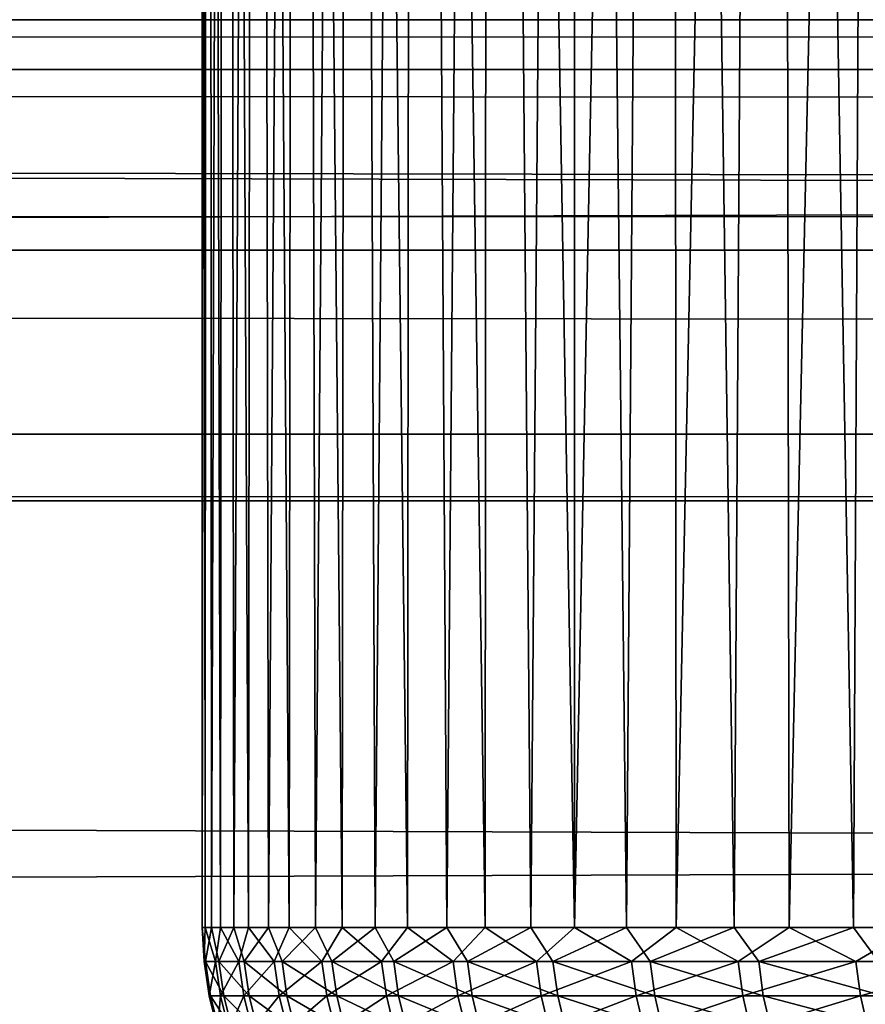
# Model space of a CAD drawing. Header units: millimetres. Extents: x -184 to 165, y -135 to 242.
# Tile 872 of 1056: x -103.879 to -103.279, y -3.404 to -2.706. Entities that reach past the tile are written whole.
import ezdxf

# ---------------------------------------------------------------- set-up
doc = ezdxf.new("R2010")
doc.units = ezdxf.units.MM
doc.header["$LTSCALE"] = 41.718519
for name, color, linetype in [('181', 7, 'CONTINUOUS'), ('183', 7, 'CONTINUOUS'), ('384', 7, 'CONTINUOUS'), ('386', 7, 'CONTINUOUS'), ('436', 7, 'CONTINUOUS'), ('437', 7, 'CONTINUOUS'), ('69', 7, 'CONTINUOUS'), ('71', 7, 'CONTINUOUS')]:
    doc.layers.add(name, color=color, linetype=linetype)

msp = doc.modelspace()

# ---------------------------------------------------------------- linework, layer by layer
at = {"layer": '181', "linetype": 'CONTINUOUS'}
for points in [[(-165, -2.74118, -60.96593), (165, -2.61732, -60.92388), (-165, -2.61731, -60.92388), (-165, -2.74118, -60.96593)], [(165, -2.74118, -60.96593), (165, -2.61732, -60.92388), (-165, -2.74118, -60.96593), (165, -2.74118, -60.96593)], [(165, -2.86947, -60.99144), (165, -2.74118, -60.96593), (-165, -2.86947, -60.99144), (165, -2.86947, -60.99144)], [(-165, -2.86947, -60.99144), (165, -2.74118, -60.96593), (-165, -2.74118, -60.96593), (-165, -2.86947, -60.99144)], [(165, -2.86947, -60.99144), (-165, -2.86947, -60.99144), (0, -3, -61), (165, -2.86947, -60.99144)], [(-165, -3, -61), (0, -3, -61), (-165, -2.86947, -60.99144), (-165, -3, -61)]]:
    msp.add_3dface(points, dxfattribs=at)
at = {"layer": '183', "linetype": 'CONTINUOUS'}
for points in [[(165, -2.70595, -62.98555), (-165, -2.70595, -62.98555), (-165, -2.41473, -62.94236), (165, -2.70595, -62.98555)], [(165, -2.70595, -62.98555), (165, -3, -63), (-165, -2.70595, -62.98555), (165, -2.70595, -62.98555)], [(165, -3, -63), (0, -3, -63), (-165, -2.70595, -62.98555), (165, -3, -63)], [(0, -3, -63), (-165, -3, -63), (-165, -2.70595, -62.98555), (0, -3, -63)]]:
    msp.add_3dface(points, dxfattribs=at)
at = {"layer": '384', "linetype": 'CONTINUOUS'}
for points in [[(-28.24541, -2.5226, 60), (-27.9102, -3.02423, 60), (-169.33414, -2.64095, 60), (-28.24541, -2.5226, 60)], [(-169.33414, -2.64095, 60), (-27.9102, -3.02423, 60), (-169.61844, -3.06746, 60), (-169.33414, -2.64095, 60)], [(-27.9102, -3.02423, 60), (-27.57821, -3.52875, 60), (-169.61844, -3.06746, 60), (-27.9102, -3.02423, 60)], [(-169.61844, -3.06746, 60), (-27.57821, -3.52875, 60), (-169.90018, -3.49568, 60), (-169.61844, -3.06746, 60)]]:
    msp.add_3dface(points, dxfattribs=at)
at = {"layer": '386', "linetype": 'CONTINUOUS'}
for points in [[(-28.16586, -2.64095, 63), (-169.25459, -2.5226, 63), (-169.5898, -3.02423, 63), (-28.16586, -2.64095, 63)], [(-27.88156, -3.06746, 63), (-28.16586, -2.64095, 63), (-169.5898, -3.02423, 63), (-27.88156, -3.06746, 63)], [(-27.88156, -3.06746, 63), (-169.5898, -3.02423, 63), (-169.92179, -3.52875, 63), (-27.88156, -3.06746, 63)], [(-27.59982, -3.49568, 63), (-27.88156, -3.06746, 63), (-169.92179, -3.52875, 63), (-27.59982, -3.49568, 63)]]:
    msp.add_3dface(points, dxfattribs=at)
at = {"layer": '436', "linetype": 'CONTINUOUS'}
for points in [[(-103.74969, -3.35, 0.05532), (-103.74758, -3.35, -0.1548), (-103.7481, -3.37416, -0.08476), (-103.74969, -3.35, 0.05532)], [(-103.74288, -3.35, 0.26534), (-103.74969, -3.35, 0.05532), (-103.74731, -3.37416, 0.12252), (-103.74288, -3.35, 0.26534)], [(-103.74731, -3.37416, 0.12252), (-103.74969, -3.35, 0.05532), (-103.7481, -3.37416, -0.08476), (-103.74731, -3.37416, 0.12252)], [(-103.7481, -3.37416, -0.08476), (-103.74758, -3.35, -0.1548), (-103.74021, -3.37416, -0.29189), (-103.7481, -3.37416, -0.08476)], [(-103.74758, -3.35, -0.1548), (-103.73655, -3.35, -0.36465), (-103.74021, -3.37416, -0.29189), (-103.74758, -3.35, -0.1548)], [(-103.73784, -3.37416, 0.32959), (-103.74288, -3.35, 0.26534), (-103.74731, -3.37416, 0.12252), (-103.73784, -3.37416, 0.32959)], [(-103.72717, -3.35, 0.47488), (-103.74288, -3.35, 0.26534), (-103.73784, -3.37416, 0.32959), (-103.72717, -3.35, 0.47488)], [(-103.74021, -3.37416, -0.29189), (-103.73655, -3.35, -0.36465), (-103.72366, -3.37416, -0.49851), (-103.74021, -3.37416, -0.29189)], [(-103.71971, -3.37416, 0.53607), (-103.72717, -3.35, 0.47488), (-103.73784, -3.37416, 0.32959), (-103.71971, -3.37416, 0.53607)], [(-103.73655, -3.35, -0.36465), (-103.71663, -3.35, -0.57383), (-103.72366, -3.37416, -0.49851), (-103.73655, -3.35, -0.36465)], [(-103.70257, -3.35, 0.68357), (-103.72717, -3.35, 0.47488), (-103.71971, -3.37416, 0.53607), (-103.70257, -3.35, 0.68357)], [(-103.72366, -3.37416, -0.49851), (-103.71663, -3.35, -0.57383), (-103.69846, -3.37416, -0.70425), (-103.72366, -3.37416, -0.49851)], [(-103.69295, -3.37416, 0.74162), (-103.70257, -3.35, 0.68357), (-103.71971, -3.37416, 0.53607), (-103.69295, -3.37416, 0.74162)], [(-103.71663, -3.35, -0.57383), (-103.68784, -3.35, -0.78198), (-103.69846, -3.37416, -0.70425), (-103.71663, -3.35, -0.57383)], [(-103.66915, -3.35, 0.89102), (-103.70257, -3.35, 0.68357), (-103.69295, -3.37416, 0.74162), (-103.66915, -3.35, 0.89102)], [(-103.69846, -3.37416, -0.70425), (-103.68784, -3.35, -0.78198), (-103.66468, -3.37416, -0.90876), (-103.69846, -3.37416, -0.70425)], [(-103.6576, -3.37416, 0.94586), (-103.66915, -3.35, 0.89102), (-103.69295, -3.37416, 0.74162), (-103.6576, -3.37416, 0.94586)], [(-103.68784, -3.35, -0.78198), (-103.65025, -3.35, -0.98872), (-103.66468, -3.37416, -0.90876), (-103.68784, -3.35, -0.78198)], [(-103.62694, -3.35, 1.09687), (-103.66915, -3.35, 0.89102), (-103.6576, -3.37416, 0.94586), (-103.62694, -3.35, 1.09687)], [(-103.66468, -3.37416, -0.90876), (-103.65025, -3.35, -0.98872), (-103.62235, -3.37416, -1.11167), (-103.66468, -3.37416, -0.90876)], [(-103.61373, -3.37416, 1.14845), (-103.62694, -3.35, 1.09687), (-103.6576, -3.37416, 0.94586), (-103.61373, -3.37416, 1.14845)], [(-103.65025, -3.35, -0.98872), (-103.60392, -3.35, -1.19368), (-103.62235, -3.37416, -1.11167), (-103.65025, -3.35, -0.98872)], [(-103.57604, -3.35, 1.30074), (-103.62694, -3.35, 1.09687), (-103.61373, -3.37416, 1.14845), (-103.57604, -3.35, 1.30074)], [(-103.62235, -3.37416, -1.11167), (-103.60392, -3.35, -1.19368), (-103.57157, -3.37416, -1.31264), (-103.62235, -3.37416, -1.11167)], [(-103.56141, -3.37416, 1.34902), (-103.57604, -3.35, 1.30074), (-103.61373, -3.37416, 1.14845), (-103.56141, -3.37416, 1.34902)], [(-103.60392, -3.35, -1.19368), (-103.54893, -3.35, -1.39649), (-103.57157, -3.37416, -1.31264), (-103.60392, -3.35, -1.19368)], [(-103.51653, -3.35, 1.50227), (-103.57604, -3.35, 1.30074), (-103.56141, -3.37416, 1.34902), (-103.51653, -3.35, 1.50227)], [(-103.57157, -3.37416, -1.31264), (-103.54893, -3.35, -1.39649), (-103.51242, -3.37416, -1.5113), (-103.57157, -3.37416, -1.31264)], [(-103.50075, -3.37416, 1.54722), (-103.51653, -3.35, 1.50227), (-103.56141, -3.37416, 1.34902), (-103.50075, -3.37416, 1.54722)], [(-103.54893, -3.35, -1.39649), (-103.48538, -3.35, -1.59678), (-103.51242, -3.37416, -1.5113), (-103.54893, -3.35, -1.39649)], [(-103.44852, -3.35, 1.70109), (-103.51653, -3.35, 1.50227), (-103.50075, -3.37416, 1.54722), (-103.44852, -3.35, 1.70109)], [(-103.51242, -3.37416, -1.5113), (-103.48538, -3.35, -1.59678), (-103.445, -3.37416, -1.70731), (-103.51242, -3.37416, -1.5113)], [(-103.43183, -3.37416, 1.74271), (-103.44852, -3.35, 1.70109), (-103.50075, -3.37416, 1.54722), (-103.43183, -3.37416, 1.74271)], [(-103.48538, -3.35, -1.59678), (-103.41339, -3.35, -1.7942), (-103.445, -3.37416, -1.70731), (-103.48538, -3.35, -1.59678)], [(-103.37214, -3.35, 1.89685), (-103.44852, -3.35, 1.70109), (-103.43183, -3.37416, 1.74271), (-103.37214, -3.35, 1.89685)], [(-103.445, -3.37416, -1.70731), (-103.41339, -3.35, -1.7942), (-103.36943, -3.37416, -1.90032), (-103.445, -3.37416, -1.70731)], [(-103.35479, -3.37416, 1.93515), (-103.37214, -3.35, 1.89685), (-103.43183, -3.37416, 1.74271), (-103.35479, -3.37416, 1.93515)], [(-103.41339, -3.35, -1.7942), (-103.33308, -3.35, -1.98838), (-103.36943, -3.37416, -1.90032), (-103.41339, -3.35, -1.7942)], [(-103.28751, -3.35, 2.08919), (-103.37214, -3.35, 1.89685), (-103.35479, -3.37416, 1.93515), (-103.28751, -3.35, 2.08919)], [(-103.36943, -3.37416, -1.90032), (-103.33308, -3.35, -1.98838), (-103.28584, -3.37416, -2.09), (-103.36943, -3.37416, -1.90032)], [(-103.26976, -3.37416, 2.12418), (-103.28751, -3.35, 2.08919), (-103.35479, -3.37416, 1.93515), (-103.26976, -3.37416, 2.12418)], [(-103.33308, -3.35, -1.98838), (-103.24461, -3.35, -2.17898), (-103.28584, -3.37416, -2.09), (-103.33308, -3.35, -1.98838)], [(-103.1948, -3.35, 2.27776), (-103.28751, -3.35, 2.08919), (-103.26976, -3.37416, 2.12418), (-103.1948, -3.35, 2.27776)], [(-103.28584, -3.37416, -2.09), (-103.24461, -3.35, -2.17898), (-103.19439, -3.37416, -2.27602), (-103.28584, -3.37416, -2.09)], [(-103.74731, -3.37416, 0.12252), (-103.7481, -3.37416, -0.08476), (-103.74374, -3.39846, 0.12243), (-103.74731, -3.37416, 0.12252)], [(-103.7481, -3.37416, -0.08476), (-103.74021, -3.37416, -0.29189), (-103.74453, -3.39846, -0.0847), (-103.7481, -3.37416, -0.08476)], [(-103.74374, -3.39846, 0.12243), (-103.7481, -3.37416, -0.08476), (-103.74453, -3.39846, -0.0847), (-103.74374, -3.39846, 0.12243)], [(-103.73784, -3.37416, 0.32959), (-103.74731, -3.37416, 0.12252), (-103.73428, -3.39846, 0.32935), (-103.73784, -3.37416, 0.32959)], [(-103.73428, -3.39846, 0.32935), (-103.74731, -3.37416, 0.12252), (-103.74374, -3.39846, 0.12243), (-103.73428, -3.39846, 0.32935)], [(-103.74453, -3.39846, -0.0847), (-103.74021, -3.37416, -0.29189), (-103.73665, -3.39846, -0.29168), (-103.74453, -3.39846, -0.0847)], [(-103.74021, -3.37416, -0.29189), (-103.72366, -3.37416, -0.49851), (-103.73665, -3.39846, -0.29168), (-103.74021, -3.37416, -0.29189)], [(-103.71971, -3.37416, 0.53607), (-103.73784, -3.37416, 0.32959), (-103.71616, -3.39846, 0.53569), (-103.71971, -3.37416, 0.53607)], [(-103.71616, -3.39846, 0.53569), (-103.73784, -3.37416, 0.32959), (-103.73428, -3.39846, 0.32935), (-103.71616, -3.39846, 0.53569)], [(-103.73665, -3.39846, -0.29168), (-103.72366, -3.37416, -0.49851), (-103.7201, -3.39846, -0.49815), (-103.73665, -3.39846, -0.29168)], [(-103.72366, -3.37416, -0.49851), (-103.69846, -3.37416, -0.70425), (-103.7201, -3.39846, -0.49815), (-103.72366, -3.37416, -0.49851)], [(-103.7201, -3.39846, -0.49815), (-103.69846, -3.37416, -0.70425), (-103.69493, -3.39846, -0.70374), (-103.7201, -3.39846, -0.49815)], [(-103.69295, -3.37416, 0.74162), (-103.71971, -3.37416, 0.53607), (-103.68941, -3.39846, 0.74108), (-103.69295, -3.37416, 0.74162)], [(-103.68941, -3.39846, 0.74108), (-103.71971, -3.37416, 0.53607), (-103.71616, -3.39846, 0.53569), (-103.68941, -3.39846, 0.74108)], [(-103.69846, -3.37416, -0.70425), (-103.66468, -3.37416, -0.90876), (-103.69493, -3.39846, -0.70374), (-103.69846, -3.37416, -0.70425)], [(-103.69493, -3.39846, -0.70374), (-103.66468, -3.37416, -0.90876), (-103.66117, -3.39846, -0.9081), (-103.69493, -3.39846, -0.70374)], [(-103.6576, -3.37416, 0.94586), (-103.69295, -3.37416, 0.74162), (-103.65409, -3.39846, 0.94518), (-103.6576, -3.37416, 0.94586)], [(-103.65409, -3.39846, 0.94518), (-103.69295, -3.37416, 0.74162), (-103.68941, -3.39846, 0.74108), (-103.65409, -3.39846, 0.94518)], [(-103.66468, -3.37416, -0.90876), (-103.62235, -3.37416, -1.11167), (-103.66117, -3.39846, -0.9081), (-103.66468, -3.37416, -0.90876)], [(-103.66117, -3.39846, -0.9081), (-103.62235, -3.37416, -1.11167), (-103.61887, -3.39846, -1.11087), (-103.66117, -3.39846, -0.9081)], [(-103.61373, -3.37416, 1.14845), (-103.6576, -3.37416, 0.94586), (-103.61025, -3.39846, 1.14762), (-103.61373, -3.37416, 1.14845)], [(-103.61025, -3.39846, 1.14762), (-103.6576, -3.37416, 0.94586), (-103.65409, -3.39846, 0.94518), (-103.61025, -3.39846, 1.14762)], [(-103.62235, -3.37416, -1.11167), (-103.57157, -3.37416, -1.31264), (-103.61887, -3.39846, -1.11087), (-103.62235, -3.37416, -1.11167)], [(-103.61887, -3.39846, -1.11087), (-103.57157, -3.37416, -1.31264), (-103.56813, -3.39846, -1.31169), (-103.61887, -3.39846, -1.11087)], [(-103.56141, -3.37416, 1.34902), (-103.61373, -3.37416, 1.14845), (-103.55798, -3.39846, 1.34805), (-103.56141, -3.37416, 1.34902)], [(-103.55798, -3.39846, 1.34805), (-103.61373, -3.37416, 1.14845), (-103.61025, -3.39846, 1.14762), (-103.55798, -3.39846, 1.34805)], [(-103.57157, -3.37416, -1.31264), (-103.51242, -3.37416, -1.5113), (-103.56813, -3.39846, -1.31169), (-103.57157, -3.37416, -1.31264)], [(-103.56813, -3.39846, -1.31169), (-103.51242, -3.37416, -1.5113), (-103.50902, -3.39846, -1.51021), (-103.56813, -3.39846, -1.31169)], [(-103.50075, -3.37416, 1.54722), (-103.56141, -3.37416, 1.34902), (-103.49735, -3.39846, 1.54611), (-103.50075, -3.37416, 1.54722)], [(-103.49735, -3.39846, 1.54611), (-103.56141, -3.37416, 1.34902), (-103.55798, -3.39846, 1.34805), (-103.49735, -3.39846, 1.54611)], [(-103.51242, -3.37416, -1.5113), (-103.445, -3.37416, -1.70731), (-103.50902, -3.39846, -1.51021), (-103.51242, -3.37416, -1.5113)], [(-103.50902, -3.39846, -1.51021), (-103.445, -3.37416, -1.70731), (-103.44165, -3.39846, -1.70608), (-103.50902, -3.39846, -1.51021)], [(-103.43183, -3.37416, 1.74271), (-103.50075, -3.37416, 1.54722), (-103.42849, -3.39846, 1.74146), (-103.43183, -3.37416, 1.74271)], [(-103.42849, -3.39846, 1.74146), (-103.50075, -3.37416, 1.54722), (-103.49735, -3.39846, 1.54611), (-103.42849, -3.39846, 1.74146)], [(-103.445, -3.37416, -1.70731), (-103.36943, -3.37416, -1.90032), (-103.44165, -3.39846, -1.70608), (-103.445, -3.37416, -1.70731)], [(-103.44165, -3.39846, -1.70608), (-103.36943, -3.37416, -1.90032), (-103.36613, -3.39846, -1.89895), (-103.44165, -3.39846, -1.70608)], [(-103.35479, -3.37416, 1.93515), (-103.43183, -3.37416, 1.74271), (-103.3515, -3.39846, 1.93375), (-103.35479, -3.37416, 1.93515)], [(-103.3515, -3.39846, 1.93375), (-103.43183, -3.37416, 1.74271), (-103.42849, -3.39846, 1.74146), (-103.3515, -3.39846, 1.93375)], [(-103.36943, -3.37416, -1.90032), (-103.28584, -3.37416, -2.09), (-103.36613, -3.39846, -1.89895), (-103.36943, -3.37416, -1.90032)], [(-103.36613, -3.39846, -1.89895), (-103.28584, -3.37416, -2.09), (-103.28261, -3.39846, -2.0885), (-103.36613, -3.39846, -1.89895)], [(-103.26976, -3.37416, 2.12418), (-103.35479, -3.37416, 1.93515), (-103.26653, -3.39846, 2.12265), (-103.26976, -3.37416, 2.12418)], [(-103.26653, -3.39846, 2.12265), (-103.35479, -3.37416, 1.93515), (-103.3515, -3.39846, 1.93375), (-103.26653, -3.39846, 2.12265)], [(-103.28584, -3.37416, -2.09), (-103.19439, -3.37416, -2.27602), (-103.28261, -3.39846, -2.0885), (-103.28584, -3.37416, -2.09)], [(-103.28261, -3.39846, -2.0885), (-103.19439, -3.37416, -2.27602), (-103.19122, -3.39846, -2.27438), (-103.28261, -3.39846, -2.0885)], [(-103.74374, -3.39846, 0.12243), (-103.74453, -3.39846, -0.0847), (-103.73781, -3.42229, 0.12229), (-103.74374, -3.39846, 0.12243)], [(-103.74453, -3.39846, -0.0847), (-103.73665, -3.39846, -0.29168), (-103.7386, -3.42229, -0.08459), (-103.74453, -3.39846, -0.0847)], [(-103.73781, -3.42229, 0.12229), (-103.74453, -3.39846, -0.0847), (-103.7386, -3.42229, -0.08459), (-103.73781, -3.42229, 0.12229)], [(-103.73428, -3.39846, 0.32935), (-103.74374, -3.39846, 0.12243), (-103.72835, -3.42229, 0.32895), (-103.73428, -3.39846, 0.32935)], [(-103.72835, -3.42229, 0.32895), (-103.74374, -3.39846, 0.12243), (-103.73781, -3.42229, 0.12229), (-103.72835, -3.42229, 0.32895)], [(-103.7386, -3.42229, -0.08459), (-103.73665, -3.39846, -0.29168), (-103.73072, -3.42229, -0.29133), (-103.7386, -3.42229, -0.08459)], [(-103.73665, -3.39846, -0.29168), (-103.7201, -3.39846, -0.49815), (-103.73072, -3.42229, -0.29133), (-103.73665, -3.39846, -0.29168)], [(-103.71616, -3.39846, 0.53569), (-103.73428, -3.39846, 0.32935), (-103.71026, -3.42229, 0.53504), (-103.71616, -3.39846, 0.53569)], [(-103.71026, -3.42229, 0.53504), (-103.73428, -3.39846, 0.32935), (-103.72835, -3.42229, 0.32895), (-103.71026, -3.42229, 0.53504)], [(-103.73072, -3.42229, -0.29133), (-103.7201, -3.39846, -0.49815), (-103.7142, -3.42229, -0.49755), (-103.73072, -3.42229, -0.29133)], [(-103.7201, -3.39846, -0.49815), (-103.69493, -3.39846, -0.70374), (-103.7142, -3.42229, -0.49755), (-103.7201, -3.39846, -0.49815)], [(-103.68941, -3.39846, 0.74108), (-103.71616, -3.39846, 0.53569), (-103.68354, -3.42229, 0.74019), (-103.68941, -3.39846, 0.74108)], [(-103.68354, -3.42229, 0.74019), (-103.71616, -3.39846, 0.53569), (-103.71026, -3.42229, 0.53504), (-103.68354, -3.42229, 0.74019)], [(-103.7142, -3.42229, -0.49755), (-103.69493, -3.39846, -0.70374), (-103.68905, -3.42229, -0.7029), (-103.7142, -3.42229, -0.49755)], [(-103.69493, -3.39846, -0.70374), (-103.66117, -3.39846, -0.9081), (-103.68905, -3.42229, -0.7029), (-103.69493, -3.39846, -0.70374)], [(-103.65409, -3.39846, 0.94518), (-103.68941, -3.39846, 0.74108), (-103.64826, -3.42229, 0.94405), (-103.65409, -3.39846, 0.94518)], [(-103.64826, -3.42229, 0.94405), (-103.68941, -3.39846, 0.74108), (-103.68354, -3.42229, 0.74019), (-103.64826, -3.42229, 0.94405)], [(-103.68905, -3.42229, -0.7029), (-103.66117, -3.39846, -0.9081), (-103.65533, -3.42229, -0.90701), (-103.68905, -3.42229, -0.7029)], [(-103.66117, -3.39846, -0.9081), (-103.61887, -3.39846, -1.11087), (-103.65533, -3.42229, -0.90701), (-103.66117, -3.39846, -0.9081)], [(-103.65533, -3.42229, -0.90701), (-103.61887, -3.39846, -1.11087), (-103.61309, -3.42229, -1.10954), (-103.65533, -3.42229, -0.90701)], [(-103.61025, -3.39846, 1.14762), (-103.65409, -3.39846, 0.94518), (-103.60448, -3.42229, 1.14624), (-103.61025, -3.39846, 1.14762)], [(-103.60448, -3.42229, 1.14624), (-103.65409, -3.39846, 0.94518), (-103.64826, -3.42229, 0.94405), (-103.60448, -3.42229, 1.14624)], [(-103.61887, -3.39846, -1.11087), (-103.56813, -3.39846, -1.31169), (-103.61309, -3.42229, -1.10954), (-103.61887, -3.39846, -1.11087)], [(-103.61309, -3.42229, -1.10954), (-103.56813, -3.39846, -1.31169), (-103.5624, -3.42229, -1.31011), (-103.61309, -3.42229, -1.10954)], [(-103.55798, -3.39846, 1.34805), (-103.61025, -3.39846, 1.14762), (-103.55226, -3.42229, 1.34643), (-103.55798, -3.39846, 1.34805)], [(-103.55226, -3.42229, 1.34643), (-103.61025, -3.39846, 1.14762), (-103.60448, -3.42229, 1.14624), (-103.55226, -3.42229, 1.34643)], [(-103.56813, -3.39846, -1.31169), (-103.50902, -3.39846, -1.51021), (-103.5624, -3.42229, -1.31011), (-103.56813, -3.39846, -1.31169)], [(-103.5624, -3.42229, -1.31011), (-103.50902, -3.39846, -1.51021), (-103.50336, -3.42229, -1.50839), (-103.5624, -3.42229, -1.31011)], [(-103.49735, -3.39846, 1.54611), (-103.55798, -3.39846, 1.34805), (-103.49171, -3.42229, 1.54425), (-103.49735, -3.39846, 1.54611)], [(-103.49171, -3.42229, 1.54425), (-103.55798, -3.39846, 1.34805), (-103.55226, -3.42229, 1.34643), (-103.49171, -3.42229, 1.54425)], [(-103.50902, -3.39846, -1.51021), (-103.44165, -3.39846, -1.70608), (-103.50336, -3.42229, -1.50839), (-103.50902, -3.39846, -1.51021)], [(-103.50336, -3.42229, -1.50839), (-103.44165, -3.39846, -1.70608), (-103.43607, -3.42229, -1.70403), (-103.50336, -3.42229, -1.50839)], [(-103.42849, -3.39846, 1.74146), (-103.49735, -3.39846, 1.54611), (-103.42293, -3.42229, 1.73937), (-103.42849, -3.39846, 1.74146)], [(-103.42293, -3.42229, 1.73937), (-103.49735, -3.39846, 1.54611), (-103.49171, -3.42229, 1.54425), (-103.42293, -3.42229, 1.73937)], [(-103.44165, -3.39846, -1.70608), (-103.36613, -3.39846, -1.89895), (-103.43607, -3.42229, -1.70403), (-103.44165, -3.39846, -1.70608)], [(-103.43607, -3.42229, -1.70403), (-103.36613, -3.39846, -1.89895), (-103.36065, -3.42229, -1.89667), (-103.43607, -3.42229, -1.70403)], [(-103.3515, -3.39846, 1.93375), (-103.42849, -3.39846, 1.74146), (-103.34604, -3.42229, 1.93143), (-103.3515, -3.39846, 1.93375)], [(-103.34604, -3.42229, 1.93143), (-103.42849, -3.39846, 1.74146), (-103.42293, -3.42229, 1.73937), (-103.34604, -3.42229, 1.93143)], [(-103.36613, -3.39846, -1.89895), (-103.28261, -3.39846, -2.0885), (-103.36065, -3.42229, -1.89667), (-103.36613, -3.39846, -1.89895)], [(-103.36065, -3.42229, -1.89667), (-103.28261, -3.39846, -2.0885), (-103.27722, -3.42229, -2.08599), (-103.36065, -3.42229, -1.89667)], [(-103.26653, -3.39846, 2.12265), (-103.3515, -3.39846, 1.93375), (-103.26117, -3.42229, 2.1201), (-103.26653, -3.39846, 2.12265)], [(-103.26117, -3.42229, 2.1201), (-103.3515, -3.39846, 1.93375), (-103.34604, -3.42229, 1.93143), (-103.26117, -3.42229, 2.1201)], [(-103.28261, -3.39846, -2.0885), (-103.19122, -3.39846, -2.27438), (-103.27722, -3.42229, -2.08599), (-103.28261, -3.39846, -2.0885)]]:
    msp.add_3dface(points, dxfattribs=at)
at = {"layer": '437', "linetype": 'CONTINUOUS'}
for points in [[(-103.74758, -3.35, -0.1548), (-103.74969, -3.35, 0.05532), (-103.74999, 0.2, 0.01164), (-103.74758, -3.35, -0.1548)], [(-103.74615, 0.2, -0.19528), (-103.74758, -3.35, -0.1548), (-103.74999, 0.2, 0.01164), (-103.74615, 0.2, -0.19528)], [(-103.74999, 0.2, 0.01164), (-103.74969, -3.35, 0.05532), (-103.74514, 0.2, 0.21924), (-103.74999, 0.2, 0.01164)], [(-103.74969, -3.35, 0.05532), (-103.74288, -3.35, 0.26534), (-103.74514, 0.2, 0.21924), (-103.74969, -3.35, 0.05532)], [(-103.73655, -3.35, -0.36465), (-103.74758, -3.35, -0.1548), (-103.74615, 0.2, -0.19528), (-103.73655, -3.35, -0.36465)], [(-103.73372, 0.2, -0.40119), (-103.73655, -3.35, -0.36465), (-103.74615, 0.2, -0.19528), (-103.73372, 0.2, -0.40119)], [(-103.74514, 0.2, 0.21924), (-103.74288, -3.35, 0.26534), (-103.73153, 0.2, 0.42718), (-103.74514, 0.2, 0.21924)], [(-103.74288, -3.35, 0.26534), (-103.72717, -3.35, 0.47488), (-103.73153, 0.2, 0.42718), (-103.74288, -3.35, 0.26534)], [(-103.71663, -3.35, -0.57383), (-103.73655, -3.35, -0.36465), (-103.73372, 0.2, -0.40119), (-103.71663, -3.35, -0.57383)], [(-103.7128, 0.2, -0.60576), (-103.71663, -3.35, -0.57383), (-103.73372, 0.2, -0.40119), (-103.7128, 0.2, -0.60576)], [(-103.73153, 0.2, 0.42718), (-103.72717, -3.35, 0.47488), (-103.70909, 0.2, 0.6351), (-103.73153, 0.2, 0.42718)], [(-103.72717, -3.35, 0.47488), (-103.70257, -3.35, 0.68357), (-103.70909, 0.2, 0.6351), (-103.72717, -3.35, 0.47488)], [(-103.68784, -3.35, -0.78198), (-103.71663, -3.35, -0.57383), (-103.7128, 0.2, -0.60576), (-103.68784, -3.35, -0.78198)], [(-103.6835, 0.2, -0.80867), (-103.68784, -3.35, -0.78198), (-103.7128, 0.2, -0.60576), (-103.6835, 0.2, -0.80867)], [(-103.70909, 0.2, 0.6351), (-103.70257, -3.35, 0.68357), (-103.67808, 0.2, 0.84076), (-103.70909, 0.2, 0.6351)], [(-103.70257, -3.35, 0.68357), (-103.66915, -3.35, 0.89102), (-103.67808, 0.2, 0.84076), (-103.70257, -3.35, 0.68357)], [(-103.65025, -3.35, -0.98872), (-103.68784, -3.35, -0.78198), (-103.6835, 0.2, -0.80867), (-103.65025, -3.35, -0.98872)], [(-103.64595, 0.2, -1.00961), (-103.65025, -3.35, -0.98872), (-103.6835, 0.2, -0.80867), (-103.64595, 0.2, -1.00961)], [(-103.67808, 0.2, 0.84076), (-103.66915, -3.35, 0.89102), (-103.6415, 0.2, 1.0307), (-103.67808, 0.2, 0.84076)], [(-103.66915, -3.35, 0.89102), (-103.62694, -3.35, 1.09687), (-103.6415, 0.2, 1.0307), (-103.66915, -3.35, 0.89102)], [(-103.60392, -3.35, -1.19368), (-103.65025, -3.35, -0.98872), (-103.64595, 0.2, -1.00961), (-103.60392, -3.35, -1.19368)], [(-103.60027, 0.2, -1.20827), (-103.60392, -3.35, -1.19368), (-103.64595, 0.2, -1.00961), (-103.60027, 0.2, -1.20827)], [(-103.6415, 0.2, 1.0307), (-103.62694, -3.35, 1.09687), (-103.59756, 0.2, 1.21898), (-103.6415, 0.2, 1.0307)], [(-103.62694, -3.35, 1.09687), (-103.57604, -3.35, 1.30074), (-103.59756, 0.2, 1.21898), (-103.62694, -3.35, 1.09687)], [(-103.54893, -3.35, -1.39649), (-103.60392, -3.35, -1.19368), (-103.60027, 0.2, -1.20827), (-103.54893, -3.35, -1.39649)], [(-103.5466, 0.2, -1.40437), (-103.54893, -3.35, -1.39649), (-103.60027, 0.2, -1.20827), (-103.5466, 0.2, -1.40437)], [(-103.59756, 0.2, 1.21898), (-103.57604, -3.35, 1.30074), (-103.5463, 0.2, 1.40541), (-103.59756, 0.2, 1.21898)], [(-103.57604, -3.35, 1.30074), (-103.51653, -3.35, 1.50227), (-103.5463, 0.2, 1.40541), (-103.57604, -3.35, 1.30074)], [(-103.48538, -3.35, -1.59678), (-103.54893, -3.35, -1.39649), (-103.5466, 0.2, -1.40437), (-103.48538, -3.35, -1.59678)], [(-103.4851, 0.2, -1.5976), (-103.48538, -3.35, -1.59678), (-103.5466, 0.2, -1.40437), (-103.4851, 0.2, -1.5976)], [(-103.5463, 0.2, 1.40541), (-103.51653, -3.35, 1.50227), (-103.48779, 0.2, 1.58969), (-103.5463, 0.2, 1.40541)], [(-103.51653, -3.35, 1.50227), (-103.44852, -3.35, 1.70109), (-103.48779, 0.2, 1.58969), (-103.51653, -3.35, 1.50227)], [(-103.48779, 0.2, 1.58969), (-103.44852, -3.35, 1.70109), (-103.42213, 0.2, 1.77155), (-103.48779, 0.2, 1.58969)], [(-103.41339, -3.35, -1.7942), (-103.48538, -3.35, -1.59678), (-103.41591, 0.2, -1.7877), (-103.41339, -3.35, -1.7942)], [(-103.41591, 0.2, -1.7877), (-103.48538, -3.35, -1.59678), (-103.4851, 0.2, -1.5976), (-103.41591, 0.2, -1.7877)], [(-103.44852, -3.35, 1.70109), (-103.37214, -3.35, 1.89685), (-103.42213, 0.2, 1.77155), (-103.44852, -3.35, 1.70109)], [(-103.42213, 0.2, 1.77155), (-103.37214, -3.35, 1.89685), (-103.34942, 0.2, 1.95071), (-103.42213, 0.2, 1.77155)], [(-103.3392, 0.2, -1.97438), (-103.41339, -3.35, -1.7942), (-103.41591, 0.2, -1.7877), (-103.3392, 0.2, -1.97438)], [(-103.33308, -3.35, -1.98838), (-103.41339, -3.35, -1.7942), (-103.3392, 0.2, -1.97438), (-103.33308, -3.35, -1.98838)], [(-103.37214, -3.35, 1.89685), (-103.28751, -3.35, 2.08919), (-103.34942, 0.2, 1.95071), (-103.37214, -3.35, 1.89685)], [(-103.34942, 0.2, 1.95071), (-103.28751, -3.35, 2.08919), (-103.26977, 0.2, 2.12689), (-103.34942, 0.2, 1.95071)], [(-103.25513, 0.2, -2.15738), (-103.33308, -3.35, -1.98838), (-103.3392, 0.2, -1.97438), (-103.25513, 0.2, -2.15738)], [(-103.24461, -3.35, -2.17898), (-103.33308, -3.35, -1.98838), (-103.25513, 0.2, -2.15738), (-103.24461, -3.35, -2.17898)], [(-103.28751, -3.35, 2.08919), (-103.1948, -3.35, 2.27776), (-103.26977, 0.2, 2.12689), (-103.28751, -3.35, 2.08919)]]:
    msp.add_3dface(points, dxfattribs=at)
at = {"layer": '69', "linetype": 'CONTINUOUS'}
for points in [[(-165, -3, -63), (0, -3, -63), (-135.7911, -10.26416, -63), (-165, -3, -63)], [(-135.7911, -10.26416, -63), (0, -3, -63), (-135.5, -10.25, -63), (-135.7911, -10.26416, -63)], [(-135.5, -10.25, -63), (0, -3, -63), (-135.2089, -10.26416, -63), (-135.5, -10.25, -63)], [(-135.2089, -10.26416, -63), (0, -3, -63), (-134.92056, -10.30649, -63), (-135.2089, -10.26416, -63)], [(-134.92056, -10.30649, -63), (0, -3, -63), (-134.63768, -10.37661, -63), (-134.92056, -10.30649, -63)], [(-134.63768, -10.37661, -63), (0, -3, -63), (-134.36293, -10.47384, -63), (-134.63768, -10.37661, -63)], [(-134.36293, -10.47384, -63), (0, -3, -63), (-134.09892, -10.59727, -63), (-134.36293, -10.47384, -63)], [(-134.09892, -10.59727, -63), (0, -3, -63), (-133.84813, -10.74574, -63), (-134.09892, -10.59727, -63)], [(-133.84813, -10.74574, -63), (0, -3, -63), (-133.61293, -10.91784, -63), (-133.84813, -10.74574, -63)], [(-133.61293, -10.91784, -63), (0, -3, -63), (-133.39554, -11.11195, -63), (-133.61293, -10.91784, -63)], [(-133.39554, -11.11195, -63), (0, -3, -63), (-100.46442, -9.18087, -63), (-133.39554, -11.11195, -63)]]:
    msp.add_3dface(points, dxfattribs=at)
at = {"layer": '71', "linetype": 'CONTINUOUS'}
for points in [[(0, -3, -61), (-165, -3, -61), (-70.21891, -10.2632, -61), (0, -3, -61)], [(-70.21891, -10.2632, -61), (-165, -3, -61), (-70.5, -10.25, -61), (-70.21891, -10.2632, -61)], [(-70.5, -10.25, -61), (-165, -3, -61), (-70.78109, -10.2632, -61), (-70.5, -10.25, -61)], [(-70.78109, -10.2632, -61), (-165, -3, -61), (-71.0597, -10.30267, -61), (-70.78109, -10.2632, -61)], [(-71.0597, -10.30267, -61), (-165, -3, -61), (-71.33339, -10.36808, -61), (-71.0597, -10.30267, -61)], [(-71.33339, -10.36808, -61), (-165, -3, -61), (-71.59974, -10.45884, -61), (-71.33339, -10.36808, -61)], [(-71.59974, -10.45884, -61), (-165, -3, -61), (-71.85642, -10.57416, -61), (-71.59974, -10.45884, -61)], [(-71.85642, -10.57416, -61), (-165, -3, -61), (-72.10117, -10.71302, -61), (-71.85642, -10.57416, -61)], [(-72.10117, -10.71302, -61), (-165, -3, -61), (-72.33183, -10.8742, -61), (-72.10117, -10.71302, -61)], [(-72.33183, -10.8742, -61), (-165, -3, -61), (-72.54637, -11.05629, -61), (-72.33183, -10.8742, -61)], [(-72.54637, -11.05629, -61), (-165, -3, -61), (-72.74291, -11.25768, -61), (-72.54637, -11.05629, -61)], [(-72.74291, -11.25768, -61), (-165, -3, -61), (-72.92326, -11.48144, -61), (-72.74291, -11.25768, -61)], [(-72.92326, -11.48144, -61), (-165, -3, -61), (-99.91533, -9.18299, -61), (-72.92326, -11.48144, -61)], [(-101.23331, -9.35238, -61), (-165, -3, -61), (-102.68608, -9.89891, -61), (-101.23331, -9.35238, -61)], [(-165, -3, -61), (-101.23331, -9.35238, -61), (-100.98237, -9.27275, -61), (-165, -3, -61)], [(-102.68608, -9.89891, -61), (-165, -3, -61), (-104.12913, -10.4706, -61), (-102.68608, -9.89891, -61)], [(-99.91533, -9.18299, -61), (-165, -3, -61), (-100.20141, -9.16932, -61), (-99.91533, -9.18299, -61)], [(-100.20141, -9.16932, -61), (-165, -3, -61), (-100.46442, -9.18087, -61), (-100.20141, -9.16932, -61)], [(-100.46442, -9.18087, -61), (-165, -3, -61), (-100.72541, -9.21544, -61), (-100.46442, -9.18087, -61)], [(-100.72541, -9.21544, -61), (-165, -3, -61), (-100.98237, -9.27275, -61), (-100.72541, -9.21544, -61)]]:
    msp.add_3dface(points, dxfattribs=at)

doc.saveas('drawing.dxf')
